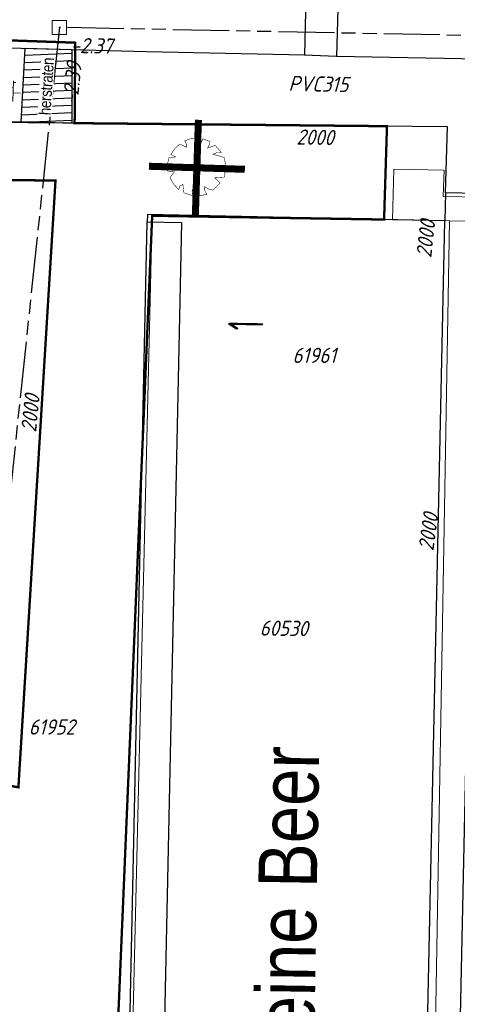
# Model space of a CAD drawing. Header units: metres. Extents: x 111546 to 149831, y 498798 to 507863.
# Tile 971 of 1056: x 111999 to 112018, y 501834 to 501876. Entities that reach past the tile are written whole.
import ezdxf
from ezdxf.enums import TextEntityAlignment as Align

# ---------------------------------------------------------------- set-up
doc = ezdxf.new("R2010")
doc.units = ezdxf.units.M
for name, pattern in [('ACAD_ISO09W100', [45, 24, -3, 6, -3, 6, -3]), ('DASHDOT', [25.4, 12.7, -6.35, 0, -6.35]), ('DASHED', [19.05, 12.7, -6.35])]:
    doc.linetypes.add(name, pattern=pattern)
for name, color, linetype in [('0-depot', 7, 'FENCELINE2'), ('0-werkgrens', 210, 'FENCELINE1'), ('2-bs-Put inspectie', 252, 'Continuous'), ('2-bs-Put inspectie nummer', 252, 'Continuous'), ('2-bs-Streng gemengd', 252, 'ACAD_ISO09W100'), ('2-bs-Streng gemengd  bobtot', 252, 'Continuous'), ('2-bs-Streng gemengd aanlegjaar', 252, 'Continuous'), ('2-bs-Streng gemengd diameter', 252, 'Continuous'), ('2-bs-Streng regenwater  aanlegjaar', 252, 'Continuous'), ('3-nw-herstraten1', 7, 'Continuous'), ('3-vw-band-ob 6x20', 30, 'Continuous'), ('3-vw-HV-304010-Opbreken tegels-opp', 150, 'AI-KADASTRAAL'), ('4-nw-boom tekst', 7, 'Continuous'), ('4-vw-kappen bomen', 20, 'Continuous'), ('B01_HOOFDGEBOUW', 1, 'Continuous'), ('B16_LUIFEL', 10, 'Continuous'), ('B26_HOOFDGEBOUW', 10, 'Continuous'), ('Q19_OVLIJNVOBJ', 252, 'Continuous'), ('V02_KNTOPENVERH', 252, 'Continuous'), ('V03_KNTTEGELPAD', 252, 'Continuous'), ('V26_KANTVERH', 10, 'Continuous'), ('Z02_HUISNUMMER', 7, 'Continuous'), ('Z06_STRAATNAAM', 7, 'Continuous')]:
    doc.layers.add(name, color=color, linetype=linetype)
for name, color, linetype, lineweight in [('0-kadastrale percelen', 253, 'AI-KADASTRAAL', 9), ('3-nw-arcering-trottoir', 2, 'Continuous', 15), ('3-nw-text-20', 7, 'Continuous', 15), ('4-nw materiaalscheiding-groen', 210, 'DASHED', 13), ('4-nw-boom 1e grootte', 7, 'Continuous', 35), ('4-vw-te kappen bomen', 190, 'Continuous', 5)]:
    doc.layers.add(name, color=color, linetype=linetype, lineweight=lineweight)
doc.styles.get("Standard").update_dxf_attribs({"font": 'isocp-ie.shx'})
doc.styles.add('Zaanstad', font='ARIALN.TTF')
doc.styles.add('Zaanstad 1-250 2.0mm', font='ARIALN.TTF', dxfattribs={"height": 0.5})
doc.linetypes.add('AI-KADASTRAAL', pattern='A,5.5,-2,["K",Standard,S=1.8,R=0,X=0,Y=-0.9],-2,5.5,-2,[5,NLCS.SHX,S=0.75,R=0,X=0,Y=0],-2', length=19)
doc.linetypes.add('FENCELINE1', pattern='A,6.35,-2.54,[133,ltypeshp.shx,S=2.54,R=0,X=-2.54,Y=0],-2.54,25.4', length=36.83)
doc.linetypes.add('FENCELINE2', pattern='A,6.35,-2.54,[132,ltypeshp.shx,S=2.54,R=0,X=-2.54,Y=0],-2.54,25.4', length=36.83)

# ---------------------------------------------------------------- blocks, each defined once
blk = doc.blocks.new('Q26')
at = {"linetype": 'Continuous', "lineweight": 20, "const_width": 0.0225}
blk.add_lwpolyline([(0.757, 0.516), (1.237, 0.371), (1.308, -0.046), (1.235, -0.463), (0.83, -0.494), (1.061, -0.711), (0.757, -1.022), (0.565, -0.971), (0.395, -0.867), (0.404, -1.032), (0.49, -1.198), (0.163, -1.271), (-0.015, -1.136), (-0.097, -0.929), (-0.141, -1.084), (-0.112, -1.255), (-0.489, -1.131), (-0.532, -0.774), (-0.668, -0.854), (-0.707, -0.996), (-0.927, -0.766), (-1.083, -0.479), (-0.894, -0.246), (-1.181, -0.203), (-1.187, 0.104), (-1.122, 0.367), (-0.847, 0.398), (-1.04, 0.503), (-0.879, 0.749), (-0.663, 0.95), (-0.402, 0.826), (-0.388, 0.795), (-0.382, 0.942), (-0.452, 1.088), (-0.194, 1.172), (0.076, 1.199), (0.118, 1.07), (0.119, 0.935), (0.148, 0.935), (0.252, 1.031), (0.325, 1.167), (0.626, 1.059), (0.6, 0.925), (0.525, 0.78), (0.856, 0.885), (1.105, 0.593), (0.924, 0.584)], close=True, dxfattribs=at)
at = {"linetype": 'Continuous', "lineweight": 20}
blk.add_circle((0.001, -0.001), 0.0983, dxfattribs=at)
blk = doc.blocks.new('PUTVNB')
at = {"linetype": 'Continuous', "lineweight": 13}
blk.add_line((-0.008, -0.504), (-0.004, -0.498), dxfattribs=at)
at = {"linetype": 'Continuous', "lineweight": 13, "ltscale": 0.04, "flags": 128}
blk.add_lwpolyline([(-0.5, 0.5), (-0.5, -0.5), (0.5, -0.5), (0.5, 0.5), (-0.5, 0.5)], dxfattribs=at)
at = {"linetype": 'Continuous', "lineweight": 13}
blk.add_point((0, 0), dxfattribs=at)
blk = doc.blocks.new('4-boom 1e grootte')
at = {"lineweight": 30}
for p, q in [((-0.141, 2.96), (-0.69, 2.85)), ((-0.141, 2.96), (-0.141, 2.791)), ((-1.376, 2.685), (-1.623, 2.424)), ((-1.129, 2.685), (-1.376, 2.685)), ((-0.69, 2.85), (-1.129, 2.685)), ((-0.141, 2.791), (-0.082, 2.854)), ((-0.082, 2.854), (0.229, 2.932)), ((0.229, 2.932), (0.476, 2.932)), ((0.476, 2.932), (0.462, 2.786)), ((0.462, 2.786), (0.543, 2.812)), ((0.543, 2.812), (0.654, 2.836)), ((0.654, 2.836), (0.929, 2.795)), ((0.984, 2.726), (0.874, 2.685)), ((0.929, 2.795), (0.984, 2.726)), ((0.984, 2.726), (0.97, 2.63)), ((0.984, 2.726), (1.121, 2.713)), ((1.061, 2.816), (1.101, 2.616)), ((1.101, 2.616), (1.459, 2.587)), ((1.34, 2.671), (1.862, 2.301)), ((-1.788, 2.424), (-2.474, 1.725)), ((-1.623, 2.424), (-1.788, 2.424)), ((-1.623, 2.424), (-1.582, 2.315)), ((1.862, 2.301), (1.944, 2.109)), ((1.944, 2.109), (1.944, 2.136)), ((1.944, 2.136), (1.944, 2.109)), ((1.944, 2.136), (2.232, 2.081)), ((-2.474, 1.725), (-2.063, 1.681)), ((2.232, 2.081), (2.027, 1.903)), ((2.027, 1.903), (2.054, 1.738)), ((2.054, 1.738), (2.15, 1.642)), ((2.15, 1.642), (2.37, 1.697)), ((2.342, 1.834), (2.37, 1.697)), ((2.37, 1.697), (2.575, 1.574)), ((-2.584, 1.437), (-2.749, 1.258)), ((-2.063, 1.681), (-2.694, 1.505)), ((-2.694, 1.505), (-2.502, 1.382)), ((-2.584, 1.437), (-2.543, 1.244)), ((2.644, 1.368), (2.507, 1.183)), ((2.575, 1.574), (2.644, 1.368)), ((-2.955, 0.851), (-3.009, 0.764)), ((-2.927, 0.984), (-2.955, 0.851)), ((-2.858, 0.997), (-2.927, 0.984)), ((-2.749, 1.258), (-2.858, 0.997)), ((2.507, 1.183), (2.822, 1.203)), ((2.822, 1.203), (2.822, 0.709)), ((-2.872, 0.75), (-3.05, 0.449)), ((-3.05, 0.449), (-2.9, 0.339)), ((-3.009, 0.764), (-2.872, 0.75)), ((-2.474, 0.75), (-2.872, 0.75)), ((2.822, 0.709), (2.905, 0.723)), ((2.905, 0.723), (3.028, 0.064)), ((-2.9, 0.339), (-3.078, 0.16)), ((-3.078, 0.16), (-2.996, -0.238)), ((-2.831, 0.188), (-3.045, 0.001)), ((-2.9, 0.339), (-2.831, 0.188)), ((2.809, 0.092), (2.781, -0.196)), ((3.028, 0.064), (2.809, 0.092)), ((-3.147, -0.032), (-2.913, -0.032)), ((-2.996, -0.238), (-2.79, -0.635)), ((2.781, -0.196), (2.96, -0.196)), ((2.96, -0.196), (2.96, -0.786)), ((-2.941, -0.635), (-2.584, -0.635)), ((-2.817, -0.635), (-2.913, -0.786)), ((-2.913, -0.786), (-2.913, -0.965)), ((-2.721, -0.498), (-2.804, -0.608)), ((-2.68, -0.498), (-2.721, -0.498)), ((2.96, -1.033), (2.877, -0.732)), ((2.96, -0.786), (2.877, -0.732)), ((-2.913, -0.965), (-2.707, -1.061)), ((-2.625, -0.924), (-2.707, -1.061)), ((-2.707, -1.061), (-2.707, -1.363)), ((-2.502, -1.253), (-2.707, -1.363)), ((2.836, -1.239), (2.63, -1.555)), ((2.836, -1.239), (2.891, -1.061)), ((2.96, -1.033), (2.891, -1.061)), ((-2.653, -1.404), (-2.762, -1.418)), ((-2.707, -1.363), (-2.474, -1.61)), ((-2.653, -1.404), (-2.666, -1.5)), ((-2.488, -1.761), (-2.488, -1.595)), ((-1.925, -1.5), (-2.323, -1.761)), ((2.63, -1.555), (2.479, -1.706)), ((-2.323, -1.761), (-2.488, -1.761)), ((-2.323, -1.761), (-2.186, -1.898)), ((-2.186, -1.898), (-2.227, -2.008)), ((-2.227, -2.008), (-2.035, -2.035)), ((-1.994, -1.788), (-2.186, -1.898)), ((-2.035, -2.035), (-2.035, -2.213)), ((-1.788, -1.884), (-1.898, -1.857)), ((-1.898, -1.857), (-1.569, -2.145)), ((2.37, -1.884), (1.752, -2.419)), ((2.37, -1.884), (2.479, -1.706)), ((-2.035, -2.213), (-1.816, -2.213)), ((-1.418, -2.268), (-1.898, -2.351)), ((-1.816, -2.213), (-1.802, -2.337)), ((-1.802, -2.337), (-1.651, -2.529)), ((-1.651, -2.529), (-1.363, -2.447)), ((-1.569, -2.145), (-1.569, -2.294)), ((-1.513, -2.285), (-1.404, -2.707)), ((-1.061, -2.515), (-1.129, -2.57)), ((-1.075, -2.502), (-1.061, -2.515)), ((-1.061, -2.515), (-0.924, -2.557)), ((0.874, -2.666), (0.929, -2.488)), ((0.929, -2.488), (1.066, -2.488)), ((1.066, -2.488), (1.039, -2.666)), ((1.327, -2.406), (1.56, -2.364)), ((1.382, -2.57), (1.327, -2.406)), ((1.56, -2.364), (1.656, -2.433)), ((1.656, -2.433), (1.615, -2.543)), ((1.752, -2.419), (1.656, -2.433)), ((-1.404, -2.707), (-1.322, -2.625)), ((-1.322, -2.625), (-1.198, -2.584)), ((-1.129, -2.57), (-1.198, -2.584)), ((-1.129, -2.57), (-1.014, -2.729)), ((-0.924, -2.557), (-1.061, -2.817)), ((-1.061, -2.817), (-0.88, -2.728)), ((-0.786, -2.529), (-0.924, -2.557)), ((-0.88, -2.728), (-0.8, -2.858)), ((-0.649, -2.804), (-0.8, -2.858)), ((-0.649, -2.666), (-0.416, -2.625)), ((-0.649, -2.804), (-0.649, -2.666)), ((0.009, -2.954), (-0.649, -2.804)), ((-0.416, -2.625), (0.16, -2.776)), ((0.298, -2.913), (0.009, -2.954)), ((0.16, -2.776), (0.298, -2.79)), ((0.874, -2.666), (0.298, -2.79)), ((0.298, -2.79), (0.298, -2.913)), ((0.49, -2.968), (0.298, -2.913)), ((0.572, -2.9), (0.49, -2.968)), ((0.628, -2.719), (0.572, -2.9)), ((0.874, -2.666), (1.272, -2.666)), ((1.272, -2.666), (1.382, -2.57))]:
    blk.add_line(p, q, dxfattribs=at)
blk.add_circle((0, 0), 0.134, dxfattribs=at)
at = {"layer": '4-nw materiaalscheiding-groen', "color": 7, "style": 'Zaanstad'}
blk.add_text(' 1e', height=1, dxfattribs=at).set_placement((-0.122, -1.744))
at = {"layer": '4-nw-boom tekst', "style": 'Zaanstad'}
blk.add_attdef('BOOMSOORT', text='', height=0.9, dxfattribs=at).set_placement((2.842, 1.834), align=Align.BOTTOM_LEFT)

msp = doc.modelspace()

# ---------------------------------------------------------------- hatches: boundary and pattern name
at = {"layer": '3-nw-arcering-trottoir'}
h = msp.add_hatch(dxfattribs=at)
h.set_pattern_fill('AVH-TEGEL_300X300_HALFST', color=256, scale=1.5, angle=158.21048, style=0, pattern_type=2)
h.set_pattern_definition([(178.23396322, (-18814.0557, 10673.02248), (-0.45672036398, -0.21102490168), [0.45, -0.45]), (268.23396322, (-18814.0557, 10673.0225), (0.44978625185, -0.01386822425), [])])
edge = h.paths.add_edge_path()
edge.add_ellipse((111998.0382, 501872.9551), major_axis=(-1.4066, -0.0156), ratio=0.488545, start_angle=0, end_angle=360)
at = {"layer": '3-nw-herstraten1', "ltscale": 0.06, "transparency": 33554687}
h = msp.add_hatch(dxfattribs=at)
h.set_pattern_fill('ANSI31', color=256, scale=0.1)
h.set_pattern_definition([(2.41437, (112025.66488, 501966.79826), (-0.0133751, 0.3172182), [])])
h.paths.add_polyline_path([(112001.6208, 501874.3929), (112001.624, 501871.5882), (111999.4516, 501871.6359), (111999.6314, 501874.7834), (112001.6186, 501874.7306)])
at = {"layer": '3-vw-HV-304010-Opbreken tegels-opp', "ltscale": 0.01}
h = msp.add_hatch(dxfattribs=at)
h.set_pattern_fill('GOST_GLASS', color=256, scale=0.08)
h.set_pattern_definition([(294.5164, (112010.33835, 501946.37295), (-0.237547, -0.635902), [0.4, -0.56]), (294.5164, (112010.27896, 501946.21397), (-0.237547, -0.635902), [0.16, -0.8]), (294.5164, (112010.49732, 501946.31356), (-0.237547, -0.635902), [0.16, -0.8])])
h.paths.add_polyline_path([(112010.0503, 501862.5277), (112010.065, 501863.4021), (112008.0403, 501863.4362), (112008.0256, 501862.5618)], flags=9)

# ---------------------------------------------------------------- linework, layer by layer
at = {"layer": '0-depot', "ltscale": 0.05, "const_width": 0.1}
msp.add_lwpolyline([(112000.9247, 501869.1361), (111999.3411, 501843.2222), (111985.6246, 501845.6214), (111985.6844, 501852.4478), (111978.6156, 501855.687), (111983.8251, 501869.4084), (111987.8328, 501869.2682)], close=True, dxfattribs=at)
at = {"layer": '0-kadastrale percelen', "ltscale": 0.25}
for p, q in [((112016.994, 501867.424), (112015.317, 501867.453)), ((112017.75, 501867.411), (112016.994, 501867.424))]:
    msp.add_line(p, q, dxfattribs=at)
for points in [[(112076.737, 501896.084), (112075.731, 501838.62), (112073.441, 501838.66), (112073.358, 501833.941), (112075.717, 501833.9), (112075.17, 501802.667), (112021.893, 501803.6), (112022.007, 501810.11), (112016.749, 501810.203), (112017.75, 501867.411)], [(112017.75, 501867.411), (112019.066, 501867.388), (112019.089, 501868.42), (112017.479, 501868.456), (112017.513, 501869.575), (112015.364, 501869.622), (112015.317, 501867.453)], [(112015.317, 501867.453), (112005.053, 501867.633), (112003.57, 501805.602)]]:
    msp.add_lwpolyline(points, dxfattribs=at)
at = {"layer": '0-werkgrens', "ltscale": 0.1, "const_width": 0.1}
msp.add_lwpolyline([(112003.4335, 501916.0308), (112000.4033, 501906.3211), (112005.3892, 501902.2465), (112010.0441, 501897.0953), (112008.8427, 501889.2294), (111998.0808, 501889.0741), (111993.7768, 501890.51), (111991.7989, 501884.0407), (111996.165, 501883.5487), (111995.7847, 501880.3557), (111992.6193, 501880.5525), (111991.8266, 501875.372), (112001.7684, 501875.0241), (112001.7416, 501871.5871), (112015.0771, 501871.458), (112015.0771, 501871.458), (112014.9536, 501867.4706), (112005.053, 501867.633), (112002.0915, 501797.6945), (111992.3838, 501798.0092), (111992.6597, 501794.264)], dxfattribs=at)
at = {"layer": '2-bs-Streng gemengd', "ltscale": 0.1, "flags": 128}
for points in [[(112001.089, 501875.674), (111997.977, 501846.257)], [(112026.336, 501875.176), (112001.089, 501875.674)]]:
    msp.add_lwpolyline(points, dxfattribs=at)
at = {"layer": '3-nw-herstraten1', "ltscale": 0.02}
msp.add_lwpolyline([(112001.6208, 501874.3929), (112001.624, 501871.5882), (111999.4516, 501871.6359), (111999.6314, 501874.7834), (112001.6186, 501874.7306)], close=True, dxfattribs=at)
at = {"layer": '3-vw-band-ob 6x20', "ltscale": 0.05}
for points in [[(111987.006, 501875.096), (111993.017, 501874.959), (112004.805, 501874.646)], [(112000, 501871.629), (111991.318, 501871.683), (111984.807, 501871.806)]]:
    msp.add_lwpolyline(points, dxfattribs=at)
at = {"layer": '4-vw-kappen bomen', "const_width": 0.3}
msp.add_lwpolyline([(112007.026, 501871.7292), (112006.8956, 501867.6326), (112006.9608, 501869.6809), (112004.9125, 501869.7461), (112009.0091, 501869.6157)], dxfattribs=at)
at = {"layer": 'B01_HOOFDGEBOUW'}
msp.add_lwpolyline([(112017.546, 501867.414), (112004.851, 501867.691), (112004.845, 501867.371)], dxfattribs=at)
at = {"layer": 'B16_LUIFEL'}
msp.add_line((112003.504, 501805.881), (112004.845, 501867.371), dxfattribs=at)
at = {"layer": 'B26_HOOFDGEBOUW'}
msp.add_line((112016.313, 501810.273), (112017.546, 501867.414), dxfattribs=at)
msp.add_lwpolyline([(112004.845, 501867.371), (112006.304, 501867.34), (112004.994, 501805.848), (112003.504, 501805.881)], dxfattribs=at)
at = {"layer": 'Q19_OVLIJNVOBJ'}
for p, q in [((112011.702, 501880.586), (112011.554, 501874.504)), ((112013.084, 501880.566), (112012.921, 501874.451))]:
    msp.add_line(p, q, dxfattribs=at)
at = {"layer": 'V02_KNTOPENVERH'}
for points in [[(111987.006, 501875.096), (111993.017, 501874.959), (112004.805, 501874.646)], [(112004.805, 501874.646), (112011.554, 501874.504), (112012.921, 501874.451), (112018.255, 501874.343), (112020.566, 501874.326)], [(112017.7127, 501810.2426), (112018.9716, 501868.5832), (112017.5719, 501868.6134)]]:
    msp.add_lwpolyline(points, dxfattribs=at)
at = {"layer": 'V03_KNTTEGELPAD'}
msp.add_lwpolyline([(112017.5719, 501868.6134), (112017.657, 501871.433), (111990.7804, 501871.6932)], dxfattribs=at)
at = {"layer": 'V26_KANTVERH'}
msp.add_line((112017.5719, 501868.6134), (112017.546, 501867.414), dxfattribs=at)
msp.add_line((112017.5719, 501868.6134), (112017.546, 501867.414), dxfattribs=at)

# ---------------------------------------------------------------- block references
at = {"layer": '2-bs-Put inspectie', "xscale": 0.6, "yscale": 0.6, "zscale": 0.6}
msp.add_blockref('PUTVNB', (112001.089, 501875.674), dxfattribs=at)
at = {"layer": '4-nw-boom 1e grootte'}
ref = msp.add_blockref('4-boom 1e grootte', (111990.8892, 501848.4759, 0.1), dxfattribs=dict(at, rotation=317.4143730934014))
ref.add_attrib('BOOMSOORT', '1e orde Iep; Ulmus Lobel', dxfattribs={"layer": '4-nw-boom tekst', "height": 0.9, "rotation": 317.41437, "style": 'Zaanstad'}).set_placement((111989.0187, 501844.1626, 0.1), align=Align.BOTTOM_LEFT)
at = {"layer": '4-vw-te kappen bomen'}
msp.add_blockref('Q26', (112006.894, 501869.747), dxfattribs=at)

# ---------------------------------------------------------------- texts
at = {"layer": '0-depot', "ltscale": 0.02, "style": 'Zaanstad'}
msp.add_text('(rekening houden met tijdelijke By-Pass)', height=0.937435, rotation=333.68158, dxfattribs=at).set_placement((111980.8206, 501856.724))
at = {"layer": '2-bs-Put inspectie nummer', "oblique": 15}
for s, p in [('61961', (112011.0429, 501861.15)), ('61952', (111999.7826, 501845.2777))]:
    msp.add_text(s, height=0.65, dxfattribs=at).set_placement(p, align=Align.BOTTOM_LEFT)
msp.add_text('60530', height=0.65, rotation=359.27041, dxfattribs=at).set_placement((112009.6372, 501849.5055), align=Align.BOTTOM_LEFT)
at = {"layer": '2-bs-Streng gemengd  bobtot', "oblique": 15}
for s, rotation, p in [('-2.37', 358.86998, (112001.5597, 501874.3921)), ('-2.39', 83.96119, (112002.0546, 501872.3385))]:
    msp.add_text(s, height=0.65, rotation=rotation, dxfattribs=at).set_placement(p, align=Align.BOTTOM_LEFT)
at = {"layer": '2-bs-Streng gemengd aanlegjaar', "oblique": 15}
for rotation, p in [(358.86998, (112011.2005, 501870.481)), (83.96119, (112000.2858, 501858.3466))]:
    msp.add_text('2000', height=0.65, rotation=rotation, dxfattribs=at).set_placement(p, align=Align.BOTTOM_LEFT)
at = {"layer": '2-bs-Streng gemengd diameter', "oblique": 15}
msp.add_text('PVC315', height=0.65, rotation=358.86998, dxfattribs=at).set_placement((112010.8676, 501872.7663), align=Align.BOTTOM_LEFT)
at = {"layer": '2-bs-Streng regenwater  aanlegjaar', "oblique": 15}
for rotation, p in [(83.5284, (112017.1586, 501865.7946)), (82.06041, (112017.248, 501853.2652))]:
    msp.add_text('2000', height=0.65, rotation=rotation, dxfattribs=at).set_placement(p, align=Align.BOTTOM_LEFT)
at = {"layer": 'Z02_HUISNUMMER', "linetype": 'DASHDOT', "width": 0.664894}
msp.add_text('1', height=1.5, rotation=89.03482, dxfattribs=at).set_placement((112009.791, 501862.72))
at = {"layer": 'Z06_STRAATNAAM', "linetype": 'DASHDOT', "style": 'Zaanstad'}
msp.add_text('Kleine Beer', height=2.5, rotation=89.06928, dxfattribs=at).set_placement((112011.9398, 501830.1541))

# ---------------------------------------------------------------- next in the draw order: texts
at = {"layer": '3-nw-text-20', "ltscale": 0.05, "insert": (112000.539, 501873.1537), "char_height": 0.5, "attachment_point": 5, "rotation": 86.46764, "style": 'Zaanstad 1-250 2.0mm', "bg_fill": 3, "box_fill_scale": 1.1, "bg_fill_color": 9, "bg_fill_true_color": 13158600, "bg_fill_transparency": 0}
msp.add_mtext('\\A1;{\\T0.95;herstraten}', dxfattribs=at)

doc.saveas('drawing.dxf')
